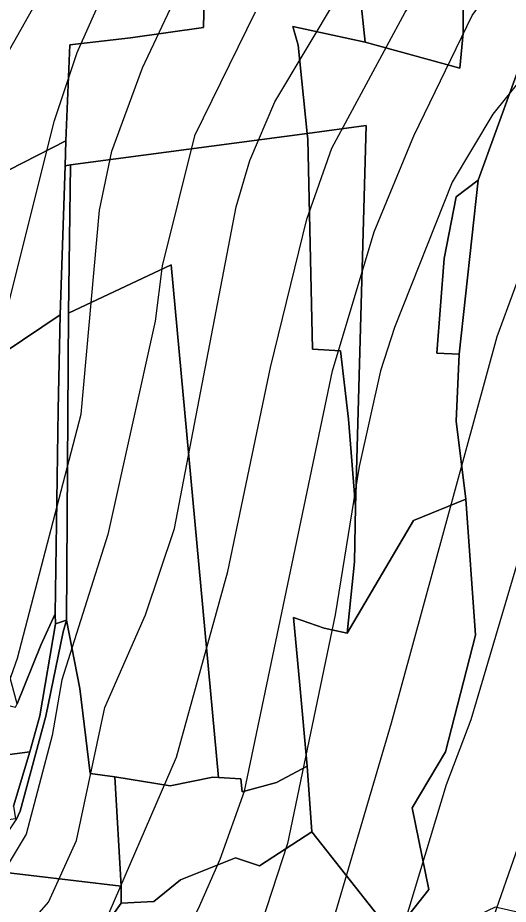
# Model space of a CAD drawing. Extents: x -510989 to -501240, y -1184665 to -1176098.
# Drawn here: x -502523.9 to -502365.2, y -1181586.6 to -1181299.8 of the extents above; entities that cross this region are included whole.
import ezdxf

# ---------------------------------------------------------------- set-up
doc = ezdxf.new("R2010")
doc.units = 0
for name, color, linetype in [('lesni_pozemek', 7, 'Continuous'), ('orna_puda', 7, 'Continuous'), ('ostatni_plocha_x_neplodna_puda', 7, 'Continuous'), ('ostatni_plocha_x_ostatni_komunikace', 7, 'Continuous'), ('STAV_zaplavove_uzemi', 7, 'Continuous'), ('trvaly_travni_porost', 7, 'Continuous'), ('vrstevnice_01', 7, 'Continuous'), ('vrstevnice_02', 7, 'Continuous'), ('zahrada', 7, 'Continuous'), ('zastavena_plocha_a_nadvori', 7, 'Continuous')]:
    doc.layers.add(name, color=color, linetype=linetype)

msp = doc.modelspace()

# ---------------------------------------------------------------- linework, layer by layer
at = {"layer": 'lesni_pozemek'}
for points in [[(-502420.06, -1181227.34), (-502407.16, -1181223.58), (-502401.62, -1181228.58), (-502396.03, -1181236.48), (-502389.51, -1181248.72), (-502384.54, -1181262.21), (-502381.22, -1181275.85), (-502379.91, -1181285.91), (-502379.78, -1181304.72), (-502380.84, -1181316.06), (-502411.5, -1181307.65)], [(-502374.88, -1181352.34), (-502381.1, -1181408.61), (-502388.29, -1181408.3), (-502385.9, -1181377.71), (-502382.06, -1181357.72)], [(-502395.81, -1181462.46), (-502378.96, -1181455.53), (-502375.75, -1181499.57), (-502385.47, -1181537.3), (-502396.25, -1181555.45), (-502390.93, -1181581.9), (-502399.01, -1181592.09), (-502391.28, -1181599.5), (-502396.1, -1181604.62), (-502428.79, -1181563.17), (-502430.29, -1181541.93), (-502432.65, -1181515.75), (-502434.67, -1181493.83), (-502424.78, -1181497.28), (-502417.32, -1181498.88)], [(-502460.8, -1181545.49), (-502458.9, -1181545.62), (-502451.67, -1181546.06), (-502451.26, -1181550.28), (-502440.18, -1181547.28), (-502430.29, -1181541.93), (-502428.79, -1181563.17), (-502445.69, -1181574.19), (-502453.42, -1181571.63), (-502471.27, -1181578.76), (-502479.88, -1181585.7), (-502490.49, -1181586.27), (-502490.49, -1181580.81), (-502492.51, -1181545.45), (-502474.6, -1181548.36)]]:
    msp.add_lwpolyline(points, close=True, dxfattribs=at)
for points in [[(-502357.8, -1181305.08), (-502374.88, -1181352.34), (-502382.06, -1181357.72), (-502385.9, -1181377.71), (-502388.29, -1181408.3), (-502381.1, -1181408.61), (-502382.04, -1181430.27), (-502378.96, -1181455.53), (-502395.81, -1181462.46), (-502417.32, -1181498.88), (-502414.97, -1181475.78), (-502414.61, -1181458.03), (-502411.13, -1181334.67), (-502430.27, -1181337.21), (-502433.2, -1181308.7), (-502434.91, -1181302.57), (-502411.5, -1181307.65), (-502380.84, -1181316.06), (-502379.78, -1181304.72), (-502379.91, -1181285.91)], [(-502357.41, -1181590.28), (-502369.37, -1181587.62), (-502376.82, -1181591.09), (-502384.97, -1181603.39), (-502391.28, -1181599.5), (-502399.01, -1181592.09), (-502390.93, -1181581.9), (-502396.25, -1181555.45), (-502385.47, -1181537.3), (-502375.75, -1181499.57), (-502378.96, -1181455.53), (-502382.04, -1181430.27), (-502381.1, -1181408.61), (-502374.88, -1181352.34), (-502357.8, -1181305.08)]]:
    msp.add_lwpolyline(points, dxfattribs=at)
at = {"layer": 'orna_puda'}
msp.add_lwpolyline([(-502552.74, -1181424.5), (-502510.14, -1181395.88), (-502510.81, -1181426.68), (-502511.78, -1181492.63), (-502516.49, -1181502.79), (-502524.15, -1181521.77), (-502527.46, -1181509.39), (-502541.2, -1181462.19)], close=True, dxfattribs=at)
at = {"layer": 'ostatni_plocha_x_neplodna_puda'}
msp.add_lwpolyline([(-502511.78, -1181492.63), (-502511.7, -1181495.94), (-502516.74, -1181525.61), (-502520, -1181537.35), (-502538.98, -1181539.83), (-502544.63, -1181540.73), (-502541.36, -1181560.96), (-502540.28, -1181572.86), (-502543.44, -1181574.4), (-502552.44, -1181551.1), (-502570.21, -1181519.78), (-502569.03, -1181508.25), (-502559.81, -1181502.16), (-502547.03, -1181509.84), (-502541.75, -1181518.6), (-502524.59, -1181522.87), (-502524.15, -1181521.77), (-502516.49, -1181502.79)], close=True, dxfattribs=at)
at = {"layer": 'ostatni_plocha_x_ostatni_komunikace'}
msp.add_lwpolyline([(-502508.6, -1181347.65), (-502506.8, -1181347.36), (-502507.52, -1181395.38), (-502508.18, -1181494.66), (-502511.7, -1181495.94), (-502511.78, -1181492.63), (-502510.81, -1181426.68), (-502510.14, -1181395.88)], close=True, dxfattribs=at)
msp.add_lwpolyline([(-502525.28, -1181554.91), (-502520, -1181537.35), (-502516.74, -1181525.61), (-502511.7, -1181495.94), (-502508.18, -1181494.66), (-502509.19, -1181498.43), (-502514.85, -1181525.8), (-502523.12, -1181556.46), (-502524.39, -1181559.31)], dxfattribs=at)
at = {"layer": 'STAV_zaplavove_uzemi'}
for points in [[(-502723.47, -1180576.88), (-502750.97, -1180610.73), (-502772.12, -1180647.75), (-502783.76, -1180692.17), (-502790.11, -1180735.54), (-502816.55, -1180769.39), (-502838.76, -1180789.49), (-502880.02, -1180813.82), (-502947.71, -1180825.45), (-502980.5, -1180833.91), (-503008.01, -1180838.14), (-503027.04, -1180827.57), (-503058.78, -1180840.26), (-503097.92, -1180865.65), (-503133.88, -1180877.28), (-503224.85, -1180888.92), (-503331.68, -1180909.01), (-503349.66, -1180914.3), (-503380.34, -1180944.98), (-503395.15, -1180996.81), (-503404.67, -1181054.99), (-503414.18, -1181088.83), (-503405.74, -1181137.71), (-503341.21, -1181192.71), (-503275.63, -1181213.86), (-503238.61, -1181228.67), (-503221.69, -1181245.6), (-503229.09, -1181273.1), (-503244.96, -1181310.12), (-503251.3, -1181333.39), (-503243.9, -1181363.01), (-503246.02, -1181393.68), (-503244.96, -1181433.88), (-503251.3, -1181477.25), (-503261.88, -1181518.5), (-503269.29, -1181530.14), (-503299, -1181579.21), (-503326.93, -1181610.62), (-503351.36, -1181638.55), (-503381.61, -1181666.47), (-503397.91, -1181682.76), (-503420.01, -1181721.16), (-503428.16, -1181736.28), (-503464.23, -1181735.12), (-503497.97, -1181758.39), (-503482.84, -1181800.28), (-503460.74, -1181841), (-503407.53, -1181883.86), (-503369.52, -1181914.83), (-503348.4, -1181945.81), (-503334.32, -1181976.78), (-503286.45, -1182017.61), (-503224.5, -1182073.92), (-503185.08, -1182121.79), (-503159.74, -1182180.92), (-503125.16, -1182269.48), (-503118.18, -1182319.52), (-503118.18, -1182384.67), (-503122.84, -1182470.78), (-503133.31, -1182562.7), (-503147.27, -1182666.25), (-503152.24, -1182800.82), (-503140.98, -1182878.25), (-503110, -1182947.24), (-503050.82, -1183014.1), (-502950.75, -1183132.78), (-502862.33, -1183242.16), (-502789.02, -1183301.5), (-502594.33, -1183372.67), (-502552.52, -1183394.35), (-502521.54, -1183433.06), (-502481.28, -1183546.12), (-502442.56, -1183663.81), (-502399.2, -1183755.19), (-502318.67, -1183838.81), (-502270.66, -1183889.92), (-502173.29, -1183977.22)], [(-502250.32, -1184002.61), (-502355.07, -1183875.41), (-502442.37, -1183790.61), (-502477.29, -1183700.82), (-502532.16, -1183578.61), (-502567.08, -1183448.91), (-502626.05, -1183402.34), (-502705.41, -1183380.59), (-502814.2, -1183349.87), (-502882.03, -1183297.39), (-502931.95, -1183237.24), (-503042.02, -1183107.97), (-503139.64, -1183018.94), (-503222.14, -1182957.59), (-503308.56, -1182839.96), (-503316.24, -1182784.92), (-503330.32, -1182756.77), (-503348.24, -1182719.65), (-503334.16, -1182651.82), (-503323.92, -1182595.5), (-503313.68, -1182526.39), (-503294.1, -1182480.5), (-503251.86, -1182396.03), (-503229.34, -1182314.37), (-503216.1, -1182227.15), (-503242.43, -1182174.5), (-503271.86, -1182129.59), (-503287.34, -1182081.58), (-503343.88, -1182028.1), (-503361.79, -1182008.91), (-503396.35, -1181952.59), (-503442.43, -1181933.39), (-503497.46, -1181888.6), (-503525.62, -1181860.44), (-503528.18, -1181837.4), (-503548.66, -1181767.01), (-503558.9, -1181729.89), (-503576.82, -1181682.53), (-503578.1, -1181621.1), (-503567.86, -1181572.46), (-503552.5, -1181536.63), (-503538.04, -1181458.36), (-503518.33, -1181411.9), (-503509.88, -1181341.51), (-503497.21, -1181207.63), (-503499.77, -1181097.56), (-503498.02, -1181031.35), (-503510.82, -1180970.85), (-503549.22, -1180952.23), (-503571.32, -1180940.6), (-503605.07, -1180937.11), (-503651.61, -1180939.44), (-503671.39, -1180917.33), (-503679.53, -1180892.89), (-503713.27, -1180871.95), (-503727.24, -1180859.15), (-503734.22, -1180833.55), (-503728.4, -1180799.81), (-503741.2, -1180770.72), (-503722.82, -1180725.17), (-503721.54, -1180703.41), (-503731.78, -1180697.01), (-503767.61, -1180699.57), (-503790.65, -1180697.01), (-503817.53, -1180697.01), (-503861.04, -1180686.77), (-503889.2, -1180675.25), (-503900.72, -1180668.85), (-503953.2, -1180679.09), (-503997.99, -1180697.01), (-504063.27, -1180722.61), (-504109.34, -1180749.49), (-504142.62, -1180776.36), (-504177.18, -1180796.84), (-504211.73, -1180817.32), (-504414.98, -1180961.5), (-504472.7, -1180998.11), (-504544.51, -1181068.5), (-504600.82, -1181143.12), (-504621.94, -1181196.62), (-504641.65, -1181267.01), (-504660.25, -1181350.62), (-504634.7, -1181398.32), (-504617.66, -1181447.72), (-504600.62, -1181492.01), (-504587, -1181548.23), (-504592.11, -1181628.29), (-504569.96, -1181682.81), (-504568.26, -1181664.07), (-504554.63, -1181621.48), (-504547.82, -1181597.63)], [(-502765.18, -1180820.83), (-502819.12, -1180854.68), (-502855.09, -1180856.79), (-502878.36, -1180851.5), (-502911.15, -1180848.33), (-502954.52, -1180870.54), (-502984.14, -1180869.48), (-503005.29, -1180861.02), (-503048.66, -1180872.66), (-503074.04, -1180895.93), (-503100.49, -1180910.74), (-503124.82, -1180934.01), (-503148.09, -1180961.51), (-503167.13, -1180991.13), (-503214.18, -1181039.04), (-503223.14, -1181058.24), (-503224.42, -1181086.39), (-503233.38, -1181129.91), (-503224.42, -1181152.95), (-503210.34, -1181174.71), (-503189.86, -1181187.51), (-503177.06, -1181216.94), (-503187.3, -1181265.58), (-503182.09, -1181326.92), (-503202.22, -1181367.18), (-503223.9, -1181396.6), (-503227, -1181422.93), (-503244.04, -1181475.59), (-503248.68, -1181509.66), (-503278.16, -1181558.16), (-503308.83, -1181601.52), (-503351.14, -1181645.95), (-503365.95, -1181659.7), (-503395.57, -1181685.09), (-503411.43, -1181722.11), (-503422.01, -1181739.03), (-503437.88, -1181747.49), (-503460.09, -1181743.26), (-503481.25, -1181748.55), (-503492.88, -1181761.25), (-503472.79, -1181803.56), (-503443.17, -1181840.58), (-503413.55, -1181857.5), (-503278.84, -1181941.97), (-503242.23, -1181977.17), (-503180.29, -1182027.85), (-503125.38, -1182098.25), (-503088.78, -1182167.23), (-503075.54, -1182217), (-503114.26, -1182162.8), (-503152.97, -1182091.56), (-503197.89, -1182048.2), (-503210.28, -1182032.71), (-503231.96, -1182021.87), (-503259.83, -1182017.22), (-503266.03, -1182021.87), (-503224.21, -1182048.2), (-503199.43, -1182076.07), (-503157.62, -1182114.79), (-503135.94, -1182159.7), (-503118.9, -1182207.71), (-503111.16, -1182251.07), (-503108.24, -1182409.43), (-503115.92, -1182478.55), (-503128.72, -1182603.98), (-503131.28, -1182696.13), (-503104.4, -1182780.6), (-503071.45, -1182869.91), (-503052.71, -1182886.94), (-502977.76, -1182944.86), (-502838.07, -1183047.07), (-502664.31, -1183174.84), (-502563.8, -1183270.24), (-502485.44, -1183353.71), (-502446.26, -1183432.07), (-502383.48, -1183571.46), (-502315.46, -1183658.04), (-502253.62, -1183724), (-502158.8, -1183808.51), (-502045.43, -1183923.94), (-501930, -1184016.7), (-501793.89, -1184089.91), (-501746.5, -1184127.32), (-501709.09, -1184197.15)], [(-502226.81, -1183999.33), (-502311.75, -1183908.57), (-502419.96, -1183792.22), (-502451.37, -1183739.86), (-502483.95, -1183647.94), (-502521.19, -1183547.88), (-502550.27, -1183461.78), (-502572.38, -1183429.2), (-502656.85, -1183386.44), (-502768.21, -1183357), (-502834.76, -1183325), (-502889.79, -1183272.53), (-502938.43, -1183213.65), (-503042.23, -1183094.94), (-503121.07, -1183000.61), (-503188.65, -1182909.1), (-503198.5, -1182830.26), (-503192.9, -1182654.04), (-503169.63, -1182457.41), (-503165.02, -1182331.94), (-503174.64, -1182244.43), (-503211.18, -1182165.58), (-503248.68, -1182104.04), (-503298.6, -1182058.14), (-503358.04, -1182010.06), (-503388.64, -1181959.36), (-503422.73, -1181920.9), (-503472.56, -1181875.44), (-503525.05, -1181800.26), (-503528.23, -1181753.72), (-503520.82, -1181644.77), (-503514.48, -1181592.94), (-503470.14, -1181471.68), (-503458.61, -1181430.33), (-503465.34, -1181377.45), (-503493.67, -1181297.01), (-503493.67, -1181272.57), (-503489.02, -1181233.01), (-503455.28, -1181146.91), (-503458.77, -1181102.69), (-503461.1, -1181050.33), (-503461.1, -1181016.59), (-503465.75, -1180995.65), (-503478.55, -1180979.36)]]:
    msp.add_spline(points, degree=3, dxfattribs=at)
at = {"layer": 'trvaly_travni_porost'}
for points in [[(-502420.06, -1181227.34), (-502411.5, -1181307.65), (-502434.91, -1181302.57), (-502433.2, -1181308.7), (-502430.27, -1181337.21), (-502506.8, -1181347.36), (-502508.6, -1181347.65), (-502508.34, -1181339.66), (-502507.07, -1181308.54), (-502487.44, -1181306.29), (-502463.77, -1181302.97), (-502462.79, -1181261.45), (-502465.73, -1181235.28), (-502435.06, -1181229.94)], [(-502528.96, -1181249.53), (-502465.73, -1181235.28), (-502462.79, -1181261.45), (-502463.77, -1181302.97), (-502487.44, -1181306.29), (-502507.07, -1181308.54), (-502508.34, -1181339.66), (-502531.46, -1181351.34), (-502553.88, -1181363.24), (-502598.89, -1181278.45), (-502567.77, -1181272.95), (-502550.99, -1181262.85), (-502536.15, -1181252.93)], [(-502411.13, -1181334.67), (-502414.61, -1181458.03), (-502416.92, -1181429.68), (-502419.51, -1181407.57), (-502428.53, -1181407.02), (-502430.08, -1181339.04), (-502430.27, -1181337.21)], [(-502430.08, -1181339.04), (-502428.53, -1181407.02), (-502419.51, -1181407.57), (-502416.92, -1181429.68), (-502414.61, -1181458.03), (-502414.97, -1181475.78), (-502417.32, -1181498.88), (-502424.78, -1181497.28), (-502434.67, -1181493.83), (-502432.65, -1181515.75), (-502430.29, -1181541.93), (-502440.18, -1181547.28), (-502451.26, -1181550.28), (-502451.67, -1181546.06), (-502458.9, -1181545.62), (-502474.29, -1181379.76), (-502507.52, -1181395.38), (-502506.8, -1181347.36), (-502430.27, -1181337.21)], [(-502508.6, -1181347.65), (-502510.14, -1181395.88), (-502552.74, -1181424.5), (-502568.01, -1181370.74), (-502553.88, -1181363.24), (-502531.46, -1181351.34), (-502508.34, -1181339.66)], [(-502474.29, -1181379.76), (-502458.9, -1181545.62), (-502460.8, -1181545.49), (-502474.6, -1181548.36), (-502492.51, -1181545.45), (-502500.48, -1181544.34), (-502503.85, -1181516.85), (-502508.18, -1181494.66), (-502507.52, -1181395.38)]]:
    msp.add_lwpolyline(points, close=True, dxfattribs=at)
msp.add_lwpolyline([(-502527.99, -1181619.87), (-502510.59, -1181614.55), (-502490.49, -1181586.27), (-502479.88, -1181585.7), (-502471.27, -1181578.76), (-502453.42, -1181571.63), (-502445.69, -1181574.19), (-502428.79, -1181563.17), (-502396.1, -1181604.62), (-502391.28, -1181599.5), (-502384.97, -1181603.39), (-502410.55, -1181631.83), (-502443.78, -1181659.33), (-502485.96, -1181688.47), (-502509.16, -1181700.31), (-502512.02, -1181693.86), (-502513.73, -1181690.02), (-502515.51, -1181686.33), (-502518.05, -1181681.1), (-502520.19, -1181676.61), (-502521.61, -1181671.72), (-502523.04, -1181666.81), (-502523.5, -1181664.39), (-502525.17, -1181655.77)], dxfattribs=at)
at = {"layer": 'vrstevnice_01'}
for points in [[(-502521.3, -1181594.42), (-502513.91, -1181586), (-502504.91, -1181566), (-502495.69, -1181523), (-502482.59, -1181493), (-502473.19, -1181465), (-502453.19, -1181361), (-502448.81, -1181346), (-502440.69, -1181327), (-502420.41, -1181293), (-502409.81, -1181268), (-502407.41, -1181259), (-502406.81, -1181245), (-502408.69, -1181210), (-502407.59, -1181204), (-502404.5, -1181199), (-502398.81, -1181193), (-502387.31, -1181187), (-502367.5, -1181183), (-502355.19, -1181182)], [(-502471.38, -1181598.93), (-502465.41, -1181588), (-502458.41, -1181572), (-502450.59, -1181550), (-502422.09, -1181414), (-502408.59, -1181369), (-502395.69, -1181338), (-502376.91, -1181299), (-502365.81, -1181284), (-502356.19, -1181277)], [(-502509.69, -1181280), (-502527.69, -1181312), (-502540.69, -1181342), (-502555.19, -1181401), (-502561.19, -1181434), (-502567.41, -1181493), (-502573.81, -1181515), (-502584.69, -1181518), (-502597.19, -1181515), (-502618.91, -1181502), (-502642.09, -1181487), (-502674.09, -1181460), (-502699.59, -1181436), (-502723.5, -1181421), (-502746.41, -1181415), (-502759.41, -1181416), (-502774.91, -1181420), (-502786.59, -1181426), (-502841.81, -1181462)], [(-502814.83, -1181567.87), (-502801.09, -1181551), (-502766.81, -1181521), (-502747, -1181501), (-502741.81, -1181497), (-502723.81, -1181491), (-502708.41, -1181493), (-502660.91, -1181522), (-502620.69, -1181538), (-502575.59, -1181563), (-502563.69, -1181569), (-502548.31, -1181568), (-502540.31, -1181553), (-502524, -1181507), (-502503.41, -1181428), (-502497.5, -1181362), (-502493.5, -1181343), (-502483.5, -1181316), (-502469, -1181285)], [(-502357.5, -1181372), (-502368.91, -1181403), (-502403.09, -1181528), (-502425.24, -1181603.1)], [(-502375.76, -1181607.58), (-502356.69, -1181553)]]:
    msp.add_lwpolyline(points, dxfattribs=at)
at = {"layer": 'vrstevnice_02'}
for points in [[(-502497.41, -1181596.58), (-502472.5, -1181539), (-502455.91, -1181479), (-502442.09, -1181413), (-502430.41, -1181365), (-502422.31, -1181342), (-502398.5, -1181298), (-502386.59, -1181280), (-502369.19, -1181244), (-502361.69, -1181231)], [(-502842.81, -1181520), (-502814.09, -1181504), (-502794.69, -1181488), (-502778.31, -1181471), (-502762.81, -1181461), (-502750.5, -1181456), (-502742.41, -1181455), (-502730.91, -1181456), (-502712.91, -1181463), (-502691.81, -1181476), (-502653.69, -1181504), (-502620.19, -1181521), (-502585.91, -1181536), (-502571.59, -1181539), (-502561.5, -1181535), (-502554.31, -1181522), (-502544.81, -1181492), (-502537.81, -1181453), (-502531.69, -1181411), (-502512, -1181333), (-502504.69, -1181311), (-502489.59, -1181277)], [(-502447.09, -1181298), (-502466.69, -1181338), (-502477.19, -1181380), (-502479.41, -1181398), (-502494.81, -1181467), (-502509.69, -1181514), (-502512.81, -1181532), (-502521.19, -1181564), (-502530.31, -1181579), (-502535.19, -1181584), (-502541.5, -1181586), (-502565.41, -1181587), (-502614.09, -1181578), (-502664.41, -1181558), (-502688.41, -1181551), (-502704, -1181548), (-502721.81, -1181549), (-502731.81, -1181551), (-502746.69, -1181561), (-502759.09, -1181565), (-502771.75, -1181571.77)], [(-502357.31, -1181315), (-502370.19, -1181331), (-502383.31, -1181353), (-502402, -1181400), (-502406.5, -1181414), (-502413.41, -1181445), (-502421.19, -1181493), (-502436.59, -1181567), (-502446.81, -1181598), (-502448.79, -1181600.97)], [(-502354.5, -1181450), (-502377.31, -1181527), (-502385.31, -1181548), (-502402.55, -1181605.16)]]:
    msp.add_lwpolyline(points, dxfattribs=at)
at = {"layer": 'zahrada'}
for points in [[(-502508.18, -1181494.66), (-502503.85, -1181516.85), (-502500.48, -1181544.34), (-502492.51, -1181545.45), (-502490.49, -1181580.81), (-502534.28, -1181575.55), (-502539.39, -1181574.94), (-502530.47, -1181568.3), (-502524.39, -1181559.31), (-502523.12, -1181556.46), (-502514.85, -1181525.8), (-502509.19, -1181498.43)], [(-502539.39, -1181574.94), (-502534.28, -1181575.55), (-502490.49, -1181580.81), (-502490.49, -1181586.27), (-502510.59, -1181614.55), (-502527.99, -1181619.87), (-502530.38, -1181604.98), (-502541.41, -1181582.91), (-502544.11, -1181578.23)]]:
    msp.add_lwpolyline(points, close=True, dxfattribs=at)
at = {"layer": 'zastavena_plocha_a_nadvori'}
msp.add_lwpolyline([(-502538.98, -1181539.83), (-502520, -1181537.35), (-502525.28, -1181554.91), (-502524.63, -1181558.99), (-502527.53, -1181559.43), (-502531.93, -1181566.09), (-502540.28, -1181572.86), (-502534.75, -1181567.12), (-502535.74, -1181560.06), (-502541.36, -1181560.96), (-502544.63, -1181540.73)], close=True, dxfattribs=at)

doc.saveas('drawing.dxf')
